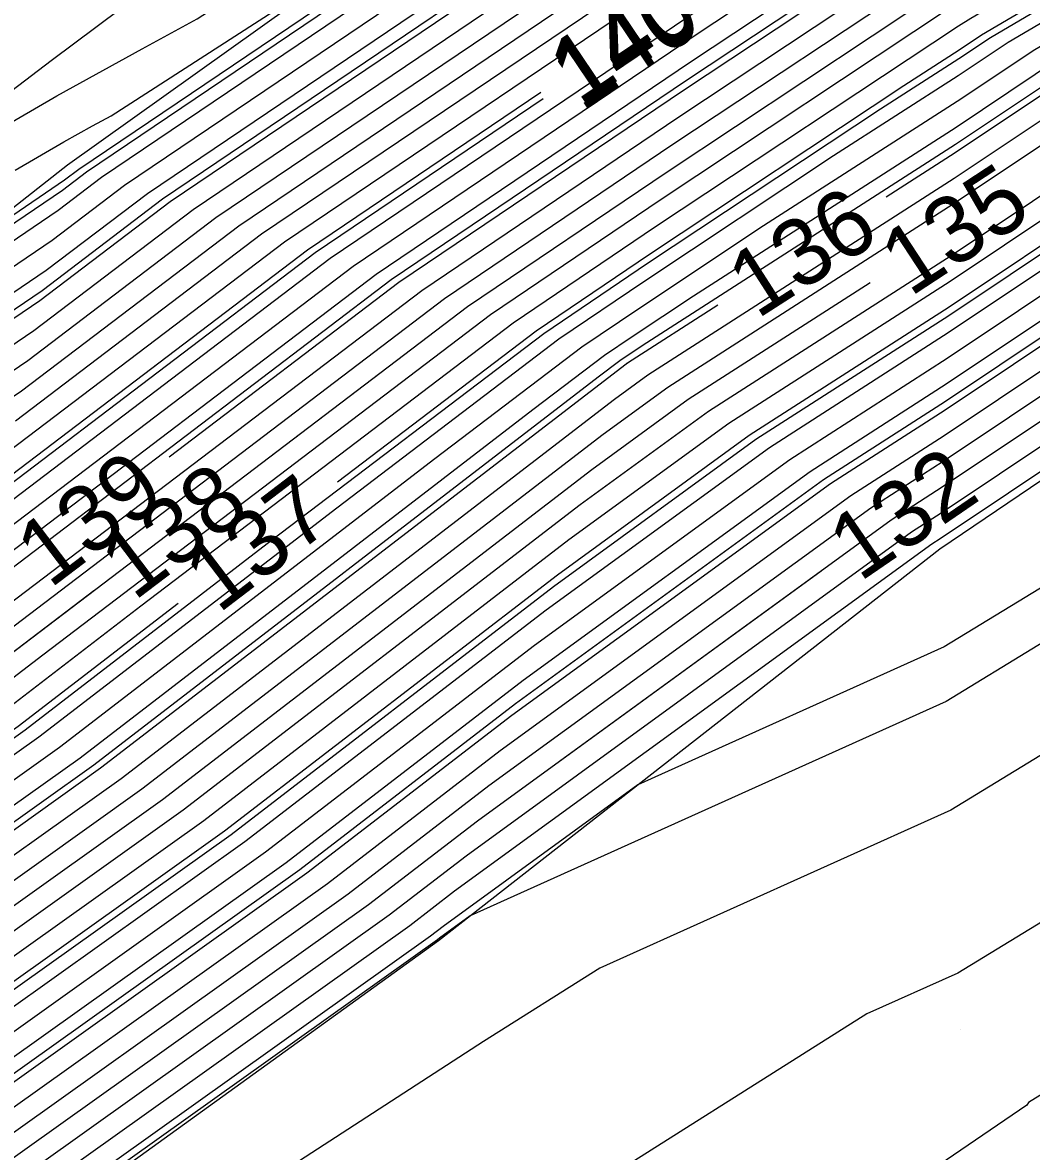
# Model space of a CAD drawing. Extents: x 2354170 to 2357230, y 866100 to 868290.
# Drawn here: x 2355831.87 to 2355862.12, y 866746.37 to 866780.2 of the extents above; entities that cross this region are included whole.
import ezdxf

# ---------------------------------------------------------------- set-up
doc = ezdxf.new("R2010")
doc.units = 0
for name, color, linetype in [('Default', 7, 'Continuous'), ('DTM Contours Major', 7, 'Continuous'), ('DTM Contours Major Text', 7, 'Continuous'), ('DTM Contours Minor', 7, 'Continuous'), ('Exist DTM QL2 LIDAR Elevation Point', 7, 'Continuous'), ('Exist Roads EOP', 7, 'Continuous'), ('PH Exist DTM Breakline', 7, 'Continuous')]:
    doc.layers.add(name, color=color, linetype=linetype)

msp = doc.modelspace()

# ---------------------------------------------------------------- linework, layer by layer
at = {"layer": 'Default'}
for points in [[(2355940.021, 866831.736), (2355936.453, 866829.387), (2355930.258, 866825.182), (2355921.142, 866818.056), (2355909.507, 866809.829), (2355903.41, 866805.815), (2355894.61, 866799.757), (2355890.516, 866796.778), (2355879.508, 866788.7), (2355872.478, 866784.06), (2355863.827, 866778.968), (2355859.838, 866776.302), (2355857.767, 866774.973)], [(2355836.264, 866767.185), (2355843.155, 866772.42), (2355851.72, 866778.201), (2355858.602, 866782.766), (2355868.662, 866788.689), (2355870.164, 866789.573), (2355870.679, 866789.912), (2355872.578, 866791.306), (2355886.586, 866801.551), (2355887.164, 866801.948), (2355898.801, 866809.946), (2355900.022, 866810.784), (2355902.133, 866812.159), (2355909.853, 866817.242), (2355913.014, 866819.478), (2355918.587, 866823.834)], [(2355838.788, 866766.813), (2355845.212, 866771.693), (2355851.196, 866775.732), (2355859.398, 866781.173), (2355863.649, 866783.676), (2355870.858, 866787.919), (2355873.327, 866789.549), (2355882.444, 866796.24), (2355888.511, 866800.677), (2355888.761, 866800.848), (2355895.35, 866805.376), (2355900.737, 866809.085), (2355909.749, 866815.018), (2355915.453, 866819.052), (2355921.106, 866823.47)], [(2355828.567, 866775.486), (2355832.899, 866778.009), (2355835.461, 866779.419), (2355837.105, 866780.312), (2355852.602, 866790.327), (2355853.554, 866790.911), (2355854.195, 866791.307), (2355854.655, 866791.595), (2355855.003, 866791.815), (2355857.163, 866793.179), (2355874.135, 866804.62), (2355876.319, 866806.217), (2355878.643, 866807.814), (2355880.319, 866808.966), (2355900.644, 866822.93)], [(2355841.313, 866766.441), (2355847.269, 866770.966), (2355850.672, 866773.264), (2355858.291, 866778.317), (2355859.957, 866779.387), (2355860.626, 866779.834), (2355871.552, 866786.265), (2355875.976, 866789.185), (2355890.062, 866799.522), (2355890.678, 866799.97), (2355901.883, 866807.683), (2355909.645, 866812.794), (2355917.891, 866818.625), (2355923.625, 866823.107)], [(2355956.299, 866822.242), (2355948.968, 866814.751), (2355940.505, 866811.604), (2355938.495, 866811.035), (2355930.227, 866805.149), (2355913.96, 866802.942), (2355909.022, 866799.45), (2355908.756, 866799.275), (2355908.372, 866799.011), (2355892.106, 866787.175), (2355891.87, 866787.002), (2355875.717, 866776.341), (2355875.03, 866775.936), (2355859.419, 866765.504), (2355858.526, 866764.931), (2355845.169, 866755.218), (2355842.867, 866753.448), (2355827.792, 866742.709)], [(2355831.654, 866775.781), (2355833.112, 866776.63), (2355833.975, 866777.105), (2355834.528, 866777.405), (2355842.671, 866782.668), (2355854.34, 866790.544), (2355854.618, 866790.729), (2355855.112, 866791.02), (2355873.862, 866803.659), (2355876.96, 866805.926), (2355879.175, 866807.447), (2355881.474, 866809.027), (2355900.606, 866822.17)], [(2355822.367, 866767.399), (2355832.946, 866774.584), (2355834.243, 866775.569), (2355853.99, 866788.899), (2355855.149, 866789.667), (2355857.205, 866790.877), (2355873.315, 866801.738), (2355878.244, 866805.342), (2355880.241, 866806.714), (2355883.784, 866809.15), (2355900.528, 866820.652)], [(2355958.634, 866820.826), (2355949.635, 866811.631), (2355945.271, 866810.008), (2355940.453, 866807.804), (2355930.015, 866799.992), (2355929.982, 866799.964), (2355929.879, 866799.905), (2355912.21, 866796.355), (2355906.982, 866794.732), (2355894.935, 866784.486), (2355891.736, 866783.785), (2355879.731, 866778.286), (2355875.949, 866775.79), (2355875.83, 866775.72), (2355859.389, 866764.733), (2355859.134, 866764.57), (2355844.826, 866754.165), (2355843.485, 866753.134), (2355827.687, 866741.88)], [(2355831.477, 866767.363), (2355839.728, 866773.631), (2355852.593, 866782.315), (2355857.274, 866785.42), (2355865.576, 866790.308), (2355871.131, 866794.053), (2355883.377, 866803.009), (2355884.501, 866803.781), (2355893.025, 866809.639), (2355900.216, 866814.58), (2355909.337, 866820.519)], [(2355815.095, 866761.682), (2355832.763, 866773.681), (2355834.929, 866775.327), (2355853.816, 866788.076), (2355855.415, 866789.136), (2355858.251, 866790.806), (2355873.042, 866800.777), (2355878.885, 866805.051), (2355880.773, 866806.348), (2355884.939, 866809.211), (2355900.489, 866819.893)], [(2355813.255, 866759.655), (2355832.579, 866772.779), (2355835.615, 866775.085), (2355853.641, 866787.253), (2355855.68, 866788.605), (2355859.297, 866790.735), (2355872.769, 866799.817), (2355879.527, 866804.759), (2355881.306, 866805.981), (2355886.095, 866809.272), (2355900.45, 866819.134)], [(2355830.506, 866759.74), (2355832.479, 866761.257), (2355845.898, 866771.451), (2355851.022, 866774.91), (2355859.664, 866780.642), (2355861.978, 866782.005), (2355871.09, 866787.368), (2355874.21, 866789.427), (2355885.733, 866797.884), (2355889.153, 866800.385), (2355889.294, 866800.482), (2355893.007, 866803.034), (2355901.119, 866808.617), (2355909.714, 866814.277), (2355916.265, 866818.909)], [(2355829.577, 866756.813), (2355832.36, 866758.796), (2355841.294, 866765.664), (2355847.954, 866770.724), (2355850.498, 866772.441), (2355856.191, 866776.217), (2355859.927, 866778.616), (2355861.426, 866779.617), (2355871.784, 866785.714), (2355876.859, 866789.063), (2355890.176, 866798.836), (2355891.661, 866799.917), (2355902.264, 866807.216), (2355909.61, 866812.053), (2355918.704, 866818.483)], [(2355831.11, 866765.558), (2355841.099, 866773.147), (2355852.244, 866780.67), (2355857.805, 866784.358), (2355867.668, 866790.165), (2355870.585, 866792.132), (2355884.661, 866802.426), (2355885.566, 866803.048), (2355895.335, 866809.762), (2355900.138, 866813.062), (2355908.444, 866818.47)], [(2355831.124, 866759.426), (2355835.417, 866762.726), (2355846.583, 866771.209), (2355850.847, 866774.087), (2355859.93, 866780.111), (2355860.307, 866780.334), (2355871.321, 866786.816), (2355875.093, 866789.306), (2355889.022, 866799.528), (2355889.795, 866800.093), (2355889.826, 866800.115), (2355890.665, 866800.692), (2355901.501, 866808.15), (2355909.68, 866813.536), (2355917.078, 866818.767)], [(2355829.367, 866755.154), (2355833.597, 866758.167), (2355847.17, 866768.602), (2355849.325, 866770.24), (2355850.148, 866770.795), (2355851.991, 866772.017), (2355859.868, 866777.073), (2355863.026, 866779.184), (2355872.247, 866784.611), (2355878.625, 866788.821), (2355890.403, 866797.464), (2355893.627, 866799.811), (2355903.028, 866806.282), (2355909.541, 866810.57), (2355920.329, 866818.199)], [(2355829.472, 866755.984), (2355832.978, 866758.482), (2355844.232, 866767.133), (2355848.64, 866770.482), (2355850.323, 866771.618), (2355854.091, 866774.117), (2355859.897, 866777.845), (2355862.226, 866779.401), (2355872.015, 866785.162), (2355877.742, 866788.942), (2355890.289, 866798.15), (2355892.644, 866799.864), (2355902.646, 866806.749), (2355909.576, 866811.312), (2355919.516, 866818.341)], [(2355921.954, 866817.914), (2355909.472, 866809.088), (2355903.792, 866805.348), (2355895.593, 866799.704), (2355890.63, 866796.092), (2355880.391, 866788.578), (2355872.709, 866783.508), (2355864.627, 866778.751), (2355859.808, 866775.531), (2355850.616, 866769.631), (2355849.624, 866768.909), (2355834.833, 866757.538), (2355829.157, 866753.495)], [(2355830.743, 866763.753), (2355842.47, 866772.662), (2355851.895, 866779.024), (2355858.336, 866783.297), (2355869.761, 866790.023), (2355870.039, 866790.21), (2355885.944, 866801.843), (2355886.631, 866802.315), (2355897.646, 866809.884), (2355900.061, 866811.543), (2355904.237, 866814.263), (2355909.887, 866817.984)], [(2355815.619, 866759.705), (2355832.212, 866770.973), (2355836.986, 866774.6), (2355853.292, 866785.607), (2355856.212, 866787.544), (2355861.39, 866790.593), (2355872.223, 866797.895), (2355880.811, 866804.176), (2355882.371, 866805.248), (2355888.405, 866809.395), (2355900.372, 866817.616)], [(2355924.393, 866817.488), (2355909.368, 866806.864), (2355904.937, 866803.946), (2355898.542, 866799.544), (2355890.97, 866794.035), (2355883.04, 866788.215), (2355873.404, 866781.854), (2355867.028, 866778.101), (2355859.718, 866773.217), (2355852.441, 866768.546), (2355848.596, 866765.75), (2355836.687, 866756.594), (2355828.842, 866751.006)], [(2355922.767, 866817.772), (2355909.437, 866808.346), (2355904.174, 866804.881), (2355896.576, 866799.651), (2355890.743, 866795.406), (2355881.274, 866788.457), (2355872.941, 866782.957), (2355865.427, 866778.535), (2355859.778, 866774.759), (2355851.224, 866769.269), (2355849.281, 866767.856), (2355835.451, 866757.223), (2355829.052, 866752.665)], [(2355925.205, 866817.345), (2355909.334, 866806.122), (2355905.319, 866803.479), (2355899.525, 866799.491), (2355891.084, 866793.349), (2355883.923, 866788.093), (2355873.635, 866781.303), (2355867.828, 866777.885), (2355859.688, 866772.446), (2355853.05, 866768.185), (2355848.253, 866764.696), (2355837.305, 866756.28), (2355828.737, 866750.176)], [(2355816.801, 866759.729), (2355832.028, 866770.071), (2355837.671, 866774.358), (2355853.117, 866784.784), (2355856.477, 866787.013), (2355862.437, 866790.521), (2355871.95, 866796.935), (2355881.452, 866803.884), (2355882.903, 866804.881), (2355889.56, 866809.456), (2355900.333, 866816.857)], [(2355928.456, 866816.777), (2355909.195, 866803.157), (2355906.847, 866801.611), (2355903.457, 866799.277), (2355891.538, 866790.605), (2355887.455, 866787.608), (2355874.561, 866779.098), (2355871.029, 866777.019), (2355859.568, 866769.361), (2355855.484, 866766.739), (2355846.882, 866760.484), (2355839.777, 866755.021), (2355828.317, 866746.858)], [(2355927.644, 866816.919), (2355909.23, 866803.898), (2355906.465, 866802.078), (2355902.474, 866799.331), (2355891.425, 866791.291), (2355886.572, 866787.729), (2355874.329, 866779.649), (2355870.228, 866777.235), (2355859.598, 866770.132), (2355854.875, 866767.1), (2355847.225, 866761.537), (2355839.159, 866755.336), (2355828.422, 866747.687)], [(2355926.831, 866817.061), (2355909.264, 866804.64), (2355906.083, 866802.545), (2355901.491, 866799.384), (2355891.311, 866791.977), (2355885.689, 866787.851), (2355874.098, 866780.2), (2355869.428, 866777.452), (2355859.628, 866770.903), (2355854.267, 866767.462), (2355847.568, 866762.59), (2355838.541, 866755.65), (2355828.527, 866748.517)], [(2355946.036, 866817.029), (2355941.763, 866815.44), (2355934.921, 866813.502), (2355930.474, 866810.336), (2355921.725, 866809.149), (2355909.057, 866800.192), (2355908.374, 866799.742), (2355907.389, 866799.064), (2355891.992, 866787.861), (2355890.987, 866787.123), (2355875.486, 866776.892), (2355874.23, 866776.153), (2355860.765, 866767.155)], [(2355930.082, 866816.492), (2355909.126, 866801.674), (2355907.61, 866800.676), (2355905.423, 866799.171), (2355891.765, 866789.233), (2355889.221, 866787.366), (2355875.023, 866777.995), (2355872.629, 866776.586), (2355859.509, 866767.818), (2355856.701, 866766.016), (2355846.197, 866758.377), (2355841.013, 866754.392), (2355828.107, 866745.198)], [(2355830.376, 866761.948), (2355843.841, 866772.178), (2355851.545, 866777.378), (2355858.867, 866782.235), (2355866.991, 866787.018), (2355870.396, 866789.022), (2355871.562, 866789.791), (2355875.867, 866792.951), (2355887.228, 866801.26), (2355887.696, 866801.582), (2355899.956, 866810.007), (2355899.983, 866810.025), (2355900.029, 866810.056), (2355909.818, 866816.501)], [(2355830.927, 866764.656), (2355841.784, 866772.904), (2355852.069, 866779.847), (2355858.071, 866783.828), (2355868.715, 866790.094), (2355870.312, 866791.171), (2355885.303, 866802.135), (2355886.099, 866802.681), (2355896.491, 866809.823), (2355900.1, 866812.303), (2355906.34, 866816.367)], [(2355830.192, 866761.045), (2355844.527, 866771.935), (2355851.371, 866776.555), (2355859.133, 866781.704), (2355865.32, 866785.347), (2355870.627, 866788.47), (2355872.445, 866789.67), (2355879.156, 866794.595), (2355887.869, 866800.968), (2355888.229, 866801.215), (2355897.692, 866807.719), (2355900.355, 866809.552), (2355909.784, 866815.76)], [(2355929.49, 866815.357), (2355909.091, 866800.933), (2355907.992, 866800.209), (2355906.406, 866799.117), (2355891.879, 866788.547), (2355890.104, 866787.244), (2355875.255, 866777.444), (2355873.429, 866776.369), (2355859.479, 866767.047), (2355857.309, 866765.654), (2355845.854, 866757.324), (2355841.631, 866754.077), (2355828.002, 866744.369)], [(2355831.661, 866768.266), (2355839.042, 866773.873), (2355852.768, 866783.138), (2355857.008, 866785.951), (2355864.529, 866790.379), (2355871.404, 866795.014), (2355882.736, 866803.301), (2355883.968, 866804.148), (2355891.87, 866809.578), (2355900.255, 866815.339)], [(2355962.294, 866802.287), (2355941.16, 866787.756), (2355939.882, 866786.879), (2355937.793, 866785.442), (2355939.184, 866786.677), (2355940.065, 866787.267), (2355955.548, 866799.714), (2355956.687, 866806.693), (2355947.069, 866802.543), (2355942.064, 866800.254), (2355937.115, 866796.549), (2355930.019, 866790.203), (2355924.508, 866787.074), (2355912.354, 866774.151), (2355906.02, 866772.454), (2355895.722, 866775.748), (2355890.569, 866774.62), (2355884.951, 866772.046), (2355877.992, 866767.832), (2355869.114, 866762.338), (2355859.705, 866756.602), (2355849.18, 866751.864), (2355845.695, 866749.66), (2355831.501, 866740.465)], [(2355799.662, 866749.961), (2355813.112, 866758.844), (2355814.437, 866759.68), (2355832.395, 866771.876), (2355836.3, 866774.842), (2355853.466, 866786.43), (2355855.946, 866788.075), (2355860.344, 866790.664), (2355872.496, 866798.856), (2355880.169, 866804.468), (2355881.838, 866805.614), (2355882.436, 866806.025)], [(2355906.582, 866803.592), (2355905.701, 866803.012), (2355900.508, 866799.437), (2355891.197, 866792.663), (2355884.806, 866787.972), (2355873.866, 866780.752), (2355868.628, 866777.668), (2355859.658, 866771.674), (2355853.658, 866767.823), (2355847.91, 866763.643), (2355837.923, 866755.965), (2355828.632, 866749.347), (2355824.374, 866746.759)], [(2355905.357, 866799.855), (2355904.44, 866799.224), (2355891.652, 866789.919), (2355888.338, 866787.487), (2355874.792, 866778.546), (2355871.829, 866776.802), (2355859.538, 866768.589), (2355856.092, 866766.377), (2355846.54, 866759.431), (2355840.395, 866754.707), (2355828.212, 866746.028), (2355824.809, 866743.96), (2355823.259, 866742.838)], [(2355790.838, 866741.782), (2355793.794, 866743.89), (2355814.24, 866757.393), (2355817.983, 866759.754), (2355831.845, 866769.168), (2355838.357, 866774.116), (2355852.943, 866783.961), (2355856.743, 866786.482), (2355863.483, 866790.45), (2355871.677, 866795.974), (2355873.812, 866797.536)], [(2355829.639, 866773.115), (2355833.13, 866775.486), (2355833.558, 866775.811), (2355854.165, 866789.721), (2355854.884, 866790.198), (2355856.158, 866790.949), (2355863.076, 866795.612)], [(2355912.218, 866786.342), (2355901.395, 866782.981), (2355898.963, 866780.912), (2355891.152, 866779.203), (2355879.952, 866774.072), (2355876.878, 866772.21), (2355863.033, 866763.642), (2355859.5, 866761.488), (2355850.318, 866757.354), (2355844.483, 866753.112), (2355844.103, 866752.819), (2355827.582, 866741.05), (2355827.279, 866740.866), (2355825.057, 866739.257)], [(2355765.115, 866721.38), (2355766.604, 866722.475), (2355768.194, 866723.582), (2355771.134, 866725.421), (2355789.726, 866738.216), (2355792.373, 866740.412), (2355798.938, 866745.092), (2355815.368, 866755.943), (2355821.529, 866759.829), (2355831.294, 866766.461), (2355840.413, 866773.389), (2355847.413, 866778.114)], [(2355921.893, 866777.41), (2355914.455, 866769.318), (2355901.943, 866759.837), (2355904.086, 866763.883), (2355890.195, 866769.987), (2355890.018, 866770.044), (2355889.985, 866770.037), (2355889.95, 866770.021), (2355879.105, 866763.454), (2355875.195, 866761.034), (2355859.91, 866751.716), (2355857.183, 866750.489), (2355847.926, 866744.635), (2355841.122, 866740.227), (2355829.891, 866730.395)], [(2355857.286, 866772.408), (2355851.833, 866768.908), (2355848.938, 866766.803), (2355836.069, 866756.909), (2355828.947, 866751.836), (2355821.927, 866747.57), (2355816.701, 866743.786), (2355801.069, 866732.644), (2355796.446, 866728.807), (2355790.078, 866724.065), (2355781.513, 866718.929), (2355779.085, 866717.247), (2355775.691, 866714.751)], [(2355852.718, 866771.732), (2355850.008, 866769.992), (2355849.966, 866769.962), (2355834.215, 866757.853), (2355829.262, 866754.324), (2355820.692, 866749.117), (2355818.782, 866747.734), (2355799.534, 866734.015), (2355793.841, 866729.291), (2355790.039, 866726.459), (2355781.028, 866721.055), (2355779.558, 866720.135), (2355779.501, 866720.096), (2355771.198, 866713.988)], [(2355855.817, 866763.765), (2355845.511, 866756.271), (2355842.249, 866753.763), (2355827.897, 866743.539), (2355826.044, 866742.413), (2355809.763, 866730.625), (2355806.184, 866728.075), (2355805.126, 866727.196), (2355790.209, 866716.087), (2355787.694, 866714.579), (2355775.471, 866706.113), (2355774.599, 866705.471)], [(2355752.156, 866705.871), (2355767.077, 866716.89), (2355773.052, 866721.285), (2355773.876, 866721.859), (2355784.945, 866728.782), (2355789.913, 866732.201), (2355795.953, 866737.213), (2355810.941, 866747.896), (2355817.999, 866752.557), (2355829.804, 866760.004), (2355830.009, 866760.143), (2355834.011, 866763.183)], [(2355754.835, 866705.305), (2355767.918, 866714.966), (2355775.816, 866720.775), (2355776.311, 866721.12), (2355789.079, 866729.106), (2355789.986, 866729.65), (2355790.369, 866729.935), (2355797.488, 866735.842), (2355816.085, 866749.097), (2355819.127, 866751.107), (2355824.417, 866754.444), (2355829.682, 866757.643), (2355831.742, 866759.111), (2355836.543, 866762.801)], [(2355875.338, 866740.165), (2355894.795, 866756.554), (2355879.337, 866758.486), (2355862.036, 866747.834), (2355861.982, 866747.754), (2355850.554, 866739.957)]]:
    msp.add_lwpolyline(points, dxfattribs=at)
at = {"layer": 'DTM Contours Major'}
for points in [[(2355765.209, 866721.166), (2355766.911, 866722.418), (2355768.464, 866723.5), (2355771.791, 866725.581), (2355789.735, 866737.929), (2355792.543, 866740.259), (2355799.51, 866745.225), (2355815.493, 866755.781), (2355821.923, 866759.838), (2355831.233, 866766.16), (2355840.642, 866773.308), (2355847.485, 866777.927)], [(2355857.286, 866772.408), (2355851.833, 866768.908), (2355848.938, 866766.803), (2355836.069, 866756.909), (2355828.947, 866751.836), (2355821.927, 866747.57), (2355816.701, 866743.786), (2355801.069, 866732.644), (2355796.446, 866728.807), (2355790.078, 866724.065), (2355781.513, 866718.929), (2355779.085, 866717.247), (2355775.691, 866714.751)]]:
    msp.add_lwpolyline(points, dxfattribs=at)
at = {"layer": 'DTM Contours Minor'}
for points in [[(2355790.838, 866741.782), (2355793.794, 866743.89), (2355814.24, 866757.393), (2355817.983, 866759.754), (2355831.845, 866769.168), (2355838.357, 866774.116), (2355852.943, 866783.961), (2355856.743, 866786.482), (2355863.483, 866790.45), (2355871.677, 866795.974), (2355882.094, 866803.593), (2355883.436, 866804.515), (2355890.715, 866809.517), (2355900.294, 866816.098), (2355908.32, 866821.325), (2355911.534, 866823.6), (2355925.727, 866834.475), (2355934.366, 866840.366), (2355940.071, 866844.086), (2355949.583, 866849.61), (2355950.079, 866849.9), (2355950.722, 866850.378), (2355956.06, 866854.292)], [(2355971.17, 866847.971), (2355961.905, 866841.702), (2355959.186, 866839.677), (2355957.288, 866838.566), (2355945.073, 866830.296), (2355942.77, 866828.78), (2355930.527, 866820.469), (2355926.289, 866817.156), (2355909.287, 866805.134), (2355905.828, 866802.856), (2355900.836, 866799.42), (2355891.235, 866792.434), (2355885.101, 866787.932), (2355873.943, 866780.568), (2355868.895, 866777.596), (2355859.648, 866771.417), (2355853.861, 866767.703), (2355847.796, 866763.292), (2355838.129, 866755.86), (2355828.597, 866749.07), (2355823.299, 866745.851), (2355814.388, 866739.399), (2355806.888, 866734.053)], [(2355829.297, 866754.601), (2355834.009, 866757.958), (2355849.129, 866769.582), (2355849.782, 866770.078), (2355850.032, 866770.247), (2355850.591, 866770.617), (2355859.848, 866776.559), (2355863.56, 866779.04), (2355872.401, 866784.243), (2355879.214, 866788.74), (2355890.478, 866797.007), (2355894.282, 866799.775), (2355903.283, 866805.97), (2355909.518, 866810.076), (2355920.871, 866818.104), (2355930.244, 866825.43), (2355936.12, 866829.419), (2355943.118, 866834.026), (2355945.676, 866835.758)], [(2355830.621, 866763.151), (2355842.927, 866772.501), (2355851.778, 866778.475), (2355858.513, 866782.943), (2355869.219, 866789.246), (2355870.087, 866789.757), (2355870.384, 866789.953), (2355871.482, 866790.758), (2355886.372, 866801.649), (2355886.986, 866802.07), (2355898.416, 866809.925), (2355900.035, 866811.037), (2355902.834, 866812.86), (2355909.864, 866817.49), (2355912.743, 866819.525), (2355913.58, 866820.179)], [(2355830.009, 866760.143), (2355845.212, 866771.693), (2355851.196, 866775.732), (2355859.398, 866781.173), (2355863.649, 866783.676), (2355870.858, 866787.919), (2355873.327, 866789.549), (2355882.444, 866796.24), (2355888.511, 866800.677), (2355888.761, 866800.848), (2355895.35, 866805.376), (2355900.737, 866809.085), (2355909.749, 866815.018), (2355915.453, 866819.052), (2355916.379, 866819.775)], [(2355829.647, 866757.367), (2355831.948, 866759.006), (2355839.335, 866764.685), (2355847.497, 866770.886), (2355850.614, 866772.99), (2355857.591, 866777.617), (2355859.947, 866779.13), (2355860.892, 866779.761), (2355871.63, 866786.081), (2355876.271, 866789.144), (2355890.1, 866799.294), (2355891.006, 866799.953), (2355902.01, 866807.528), (2355909.634, 866812.547), (2355918.162, 866818.578), (2355919.179, 866819.373)], [(2355942.287, 866815.635), (2355941.763, 866815.44), (2355934.921, 866813.502), (2355930.474, 866810.336), (2355921.725, 866809.149), (2355909.057, 866800.192), (2355908.374, 866799.742), (2355907.389, 866799.064), (2355891.992, 866787.861), (2355890.987, 866787.123), (2355875.486, 866776.892), (2355874.23, 866776.153), (2355859.449, 866766.276), (2355857.917, 866765.293), (2355845.511, 866756.271), (2355842.249, 866753.763), (2355827.897, 866743.539), (2355826.044, 866742.413), (2355809.763, 866730.625), (2355806.184, 866728.075), (2355805.126, 866727.196), (2355790.209, 866716.087), (2355787.694, 866714.579), (2355776.225, 866706.635)], [(2355827.215, 866771.21), (2355833.069, 866775.185), (2355833.786, 866775.731), (2355854.107, 866789.447), (2355854.972, 866790.021), (2355856.507, 866790.925), (2355873.498, 866802.378), (2355877.816, 866805.537), (2355879.886, 866806.959), (2355883.014, 866809.109), (2355892.429, 866815.577)], [(2355814.043, 866759.671), (2355832.457, 866772.177), (2355836.072, 866774.923), (2355852.269, 866785.857)], [(2355896.578, 866778.905), (2355890.958, 866777.675), (2355881.619, 866773.397), (2355877.249, 866770.751), (2355865.06, 866763.207), (2355859.568, 866759.859), (2355845.296, 866753.434), (2355844.369, 866752.761), (2355844.309, 866752.714), (2355827.547, 866740.774), (2355827.416, 866740.694), (2355819.403, 866734.893), (2355811.598, 866727.293), (2355809.712, 866725.62), (2355807.958, 866724.849), (2355802.349, 866722.436), (2355790.253, 866713.428), (2355789.755, 866713.129), (2355774.267, 866702.402)], [(2355870.951, 866776.466), (2355859.548, 866768.846), (2355855.889, 866766.498), (2355846.654, 866759.782), (2355840.189, 866754.811), (2355828.247, 866746.305), (2355824.672, 866744.132), (2355812.076, 866735.012), (2355804.479, 866729.598), (2355802.233, 866727.733), (2355790.165, 866718.747), (2355785.634, 866716.029), (2355776.676, 866709.824), (2355771.748, 866706.2), (2355767.042, 866702.724), (2355753.344, 866692.604), (2355740.716, 866684.184), (2355735.202, 866680.006), (2355734.942, 866679.81), (2355726.29, 866672.533), (2355721.189, 866668.752), (2355716.525, 866665.499), (2355708.727, 866659.677)]]:
    msp.add_lwpolyline(points, dxfattribs=at)
at = {"layer": 'Exist DTM QL2 LIDAR Elevation Point'}
for p, q in [((2355859.981, 866780.008), (2355859.981, 866780.008)), ((2355849.981, 866770.008), (2355849.981, 866770.008)), ((2355859.981, 866750.008), (2355859.981, 866750.008))]:
    msp.add_line(p, q, dxfattribs=at)
at = {"layer": 'Exist Roads EOP'}
msp.add_lwpolyline([(2355880.421, 866815.471), (2355875.715, 866811.749), (2355871.012, 866808.023), (2355866.285, 866804.328), (2355861.53, 866800.669), (2355856.755, 866797.035), (2355851.967, 866793.419), (2355847.168, 866789.819), (2355842.356, 866786.234), (2355837.541, 866782.655), (2355832.736, 866779.062), (2355827.961, 866775.428)], dxfattribs=at)
at = {"layer": 'PH Exist DTM Breakline'}
for points in [[(2356039.952, 866933.48), (2356021.008, 866919.065), (2355998.312, 866902.306), (2355980.774, 866888.883), (2355955.013, 866868.017), (2355940.364, 866857.468), (2355919.194, 866841.331), (2355900.865, 866827.23), (2355874.786, 866806.913), (2355854.45, 866791.065), (2355833.22, 866775.931), (2355812.495, 866759.639), (2355789.581, 866742.905), (2355764.464, 866722.869), (2355746.918, 866706.979)], [(2355727.238, 866668.155), (2355738.903, 866677.519), (2355755.48, 866687.825), (2355773.901, 866701.274), (2355790.264, 866712.771), (2355807.703, 866726.718), (2355827.52, 866740.564), (2355844.348, 866752.694), (2355859.377, 866764.426), (2355875.997, 866775.675), (2355892.14, 866786.965), (2355909, 866798.977), (2355930.762, 866816.374), (2355946.032, 866828.466), (2355960.407, 866838.306)]]:
    msp.add_lwpolyline(points, dxfattribs=at)

# ---------------------------------------------------------------- texts
at = {"layer": 'Default'}
for s, rotation, p in [('140', 34.0199, (2355848.573, 866777.69)), ('135', 33.2373, (2355858.481, 866771.963)), ('136', 32.6958, (2355853.894, 866771.299)), ('139', 37.224, (2355832.693, 866763.216)), ('132', 34.4154, (2355856.97, 866763.417)), ('138', 37.224, (2355835.217, 866762.844)), ('137', 37.3491, (2355837.746, 866762.47))]:
    msp.add_text(s, height=2, rotation=rotation, dxfattribs=at).set_placement(p)
at = {"layer": 'DTM Contours Major Text'}
for s, rotation, p in [('140', 34.0108, (2355848.645, 866777.504)), ('135', 33.2373, (2355858.481, 866771.963))]:
    msp.add_text(s, height=2, rotation=rotation, dxfattribs=at).set_placement(p)

doc.saveas('drawing.dxf')
